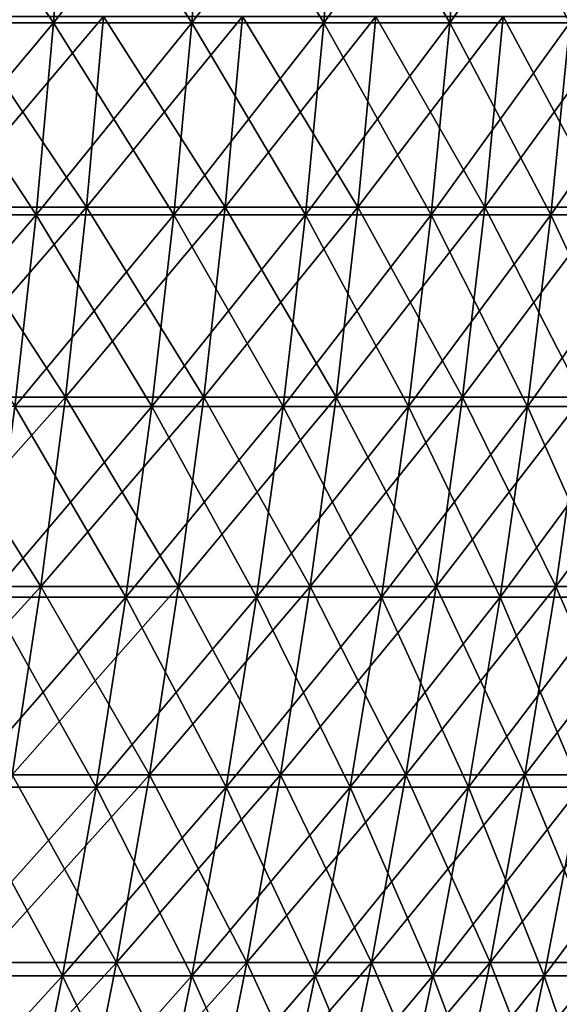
# Model space of a CAD drawing. Header units: millimetres. Extents: x -250 to 250, y 3898 to 4150.
# Tile 551 of 558: x 196 to 213, y 4093 to 4125. Entities that reach past the tile are written whole.
import ezdxf

# ---------------------------------------------------------------- set-up
doc = ezdxf.new("R2010")
doc.units = ezdxf.units.MM
doc.header["$LTSCALE"] = 5.599365
for name, color, linetype in [('2', 7, 'CONTINUOUS'), ('3', 7, 'CONTINUOUS'), ('4', 7, 'CONTINUOUS'), ('5', 7, 'CONTINUOUS')]:
    doc.layers.add(name, color=color, linetype=linetype)

msp = doc.modelspace()

# ---------------------------------------------------------------- linework, layer by layer
at = {"layer": '2', "color": 251, "linetype": 'Continuous', "true_color": 0x504f50}
for points in [[(197.956, 4118.911, -149.489), (193.258, 4118.911, -155.514), (198.513, 4125.107, -149.91), (197.956, 4118.911, -149.489)], [(198.513, 4125.107, -149.91), (193.258, 4118.911, -155.514), (193.802, 4125.107, -155.952), (198.513, 4125.107, -149.91)], [(202.465, 4118.911, -143.322), (197.956, 4118.911, -149.489), (203.035, 4125.107, -143.726), (202.465, 4118.911, -143.322)], [(203.035, 4125.107, -143.726), (197.956, 4118.911, -149.489), (198.513, 4125.107, -149.91), (203.035, 4125.107, -143.726)], [(206.783, 4118.911, -137.019), (202.465, 4118.911, -143.322), (207.365, 4125.107, -137.405), (206.783, 4118.911, -137.019)], [(207.365, 4125.107, -137.405), (202.465, 4118.911, -143.322), (203.035, 4125.107, -143.726), (207.365, 4125.107, -137.405)], [(210.904, 4118.911, -130.586), (206.783, 4118.911, -137.019), (211.498, 4125.107, -130.954), (210.904, 4118.911, -130.586)], [(211.498, 4125.107, -130.954), (206.783, 4118.911, -137.019), (207.365, 4125.107, -137.405), (211.498, 4125.107, -130.954)], [(214.826, 4118.911, -124.03), (210.904, 4118.911, -130.586), (215.43, 4125.107, -124.379), (214.826, 4118.911, -124.03)], [(215.43, 4125.107, -124.379), (210.904, 4118.911, -130.586), (211.498, 4125.107, -130.954), (215.43, 4125.107, -124.379)], [(197.275, 4112.734, -148.975), (192.594, 4112.734, -154.98), (197.956, 4118.911, -149.489), (197.275, 4112.734, -148.975)], [(197.956, 4118.911, -149.489), (192.594, 4112.734, -154.98), (193.258, 4118.911, -155.514), (197.956, 4118.911, -149.489)], [(201.77, 4112.734, -142.83), (197.275, 4112.734, -148.975), (202.465, 4118.911, -143.322), (201.77, 4112.734, -142.83)], [(202.465, 4118.911, -143.322), (197.275, 4112.734, -148.975), (197.956, 4118.911, -149.489), (202.465, 4118.911, -143.322)], [(206.072, 4112.734, -136.548), (201.77, 4112.734, -142.83), (206.783, 4118.911, -137.019), (206.072, 4112.734, -136.548)], [(206.783, 4118.911, -137.019), (201.77, 4112.734, -142.83), (202.465, 4118.911, -143.322), (206.783, 4118.911, -137.019)], [(210.18, 4112.734, -130.138), (206.072, 4112.734, -136.548), (210.904, 4118.911, -130.586), (210.18, 4112.734, -130.138)], [(210.904, 4118.911, -130.586), (206.072, 4112.734, -136.548), (206.783, 4118.911, -137.019), (210.904, 4118.911, -130.586)], [(214.087, 4112.734, -123.603), (210.18, 4112.734, -130.138), (214.826, 4118.911, -124.03), (214.087, 4112.734, -123.603)], [(214.826, 4118.911, -124.03), (210.18, 4112.734, -130.138), (210.904, 4118.911, -130.586), (214.826, 4118.911, -124.03)], [(196.472, 4106.581, -148.369), (191.81, 4106.581, -154.349), (197.275, 4112.734, -148.975), (196.472, 4106.581, -148.369)], [(197.275, 4112.734, -148.975), (191.81, 4106.581, -154.349), (192.594, 4112.734, -154.98), (197.275, 4112.734, -148.975)], [(200.948, 4106.581, -142.248), (196.472, 4106.581, -148.369), (201.77, 4112.734, -142.83), (200.948, 4106.581, -142.248)], [(201.77, 4112.734, -142.83), (196.472, 4106.581, -148.369), (197.275, 4112.734, -148.975), (201.77, 4112.734, -142.83)], [(205.233, 4106.581, -135.993), (200.948, 4106.581, -142.248), (206.072, 4112.734, -136.548), (205.233, 4106.581, -135.993)], [(206.072, 4112.734, -136.548), (200.948, 4106.581, -142.248), (201.77, 4112.734, -142.83), (206.072, 4112.734, -136.548)], [(209.324, 4106.581, -129.608), (205.233, 4106.581, -135.993), (210.18, 4112.734, -130.138), (209.324, 4106.581, -129.608)], [(210.18, 4112.734, -130.138), (205.233, 4106.581, -135.993), (206.072, 4112.734, -136.548), (210.18, 4112.734, -130.138)], [(213.216, 4106.581, -123.1), (209.324, 4106.581, -129.608), (214.087, 4112.734, -123.603), (213.216, 4106.581, -123.1)], [(214.087, 4112.734, -123.603), (209.324, 4106.581, -129.608), (210.18, 4112.734, -130.138), (214.087, 4112.734, -123.603)], [(216.906, 4106.581, -116.476), (213.216, 4106.581, -123.1), (217.792, 4112.734, -116.952), (216.906, 4106.581, -116.476)], [(217.792, 4112.734, -116.952), (213.216, 4106.581, -123.1), (214.087, 4112.734, -123.603), (217.792, 4112.734, -116.952)], [(195.547, 4100.455, -147.67), (190.907, 4100.455, -153.622), (196.472, 4106.581, -148.369), (195.547, 4100.455, -147.67)], [(196.472, 4106.581, -148.369), (190.907, 4100.455, -153.622), (191.81, 4106.581, -154.349), (196.472, 4106.581, -148.369)], [(200.002, 4100.455, -141.578), (195.547, 4100.455, -147.67), (200.948, 4106.581, -142.248), (200.002, 4100.455, -141.578)], [(200.948, 4106.581, -142.248), (195.547, 4100.455, -147.67), (196.472, 4106.581, -148.369), (200.948, 4106.581, -142.248)], [(204.267, 4100.455, -135.352), (200.002, 4100.455, -141.578), (205.233, 4106.581, -135.993), (204.267, 4100.455, -135.352)], [(205.233, 4106.581, -135.993), (200.002, 4100.455, -141.578), (200.948, 4106.581, -142.248), (205.233, 4106.581, -135.993)], [(208.338, 4100.455, -128.998), (204.267, 4100.455, -135.352), (209.324, 4106.581, -129.608), (208.338, 4100.455, -128.998)], [(209.324, 4106.581, -129.608), (204.267, 4100.455, -135.352), (205.233, 4106.581, -135.993), (209.324, 4106.581, -129.608)], [(212.212, 4100.455, -122.521), (208.338, 4100.455, -128.998), (213.216, 4106.581, -123.1), (212.212, 4100.455, -122.521)], [(213.216, 4106.581, -123.1), (208.338, 4100.455, -128.998), (209.324, 4106.581, -129.608), (213.216, 4106.581, -123.1)], [(215.884, 4100.455, -115.927), (212.212, 4100.455, -122.521), (216.906, 4106.581, -116.476), (215.884, 4100.455, -115.927)], [(216.906, 4106.581, -116.476), (212.212, 4100.455, -122.521), (213.216, 4106.581, -123.1), (216.906, 4106.581, -116.476)], [(198.931, 4094.359, -140.821), (194.5, 4094.359, -146.88), (200.002, 4100.455, -141.578), (198.931, 4094.359, -140.821)], [(200.002, 4100.455, -141.578), (194.5, 4094.359, -146.88), (195.547, 4100.455, -147.67), (200.002, 4100.455, -141.578)], [(203.174, 4094.359, -134.628), (198.931, 4094.359, -140.821), (204.267, 4100.455, -135.352), (203.174, 4094.359, -134.628)], [(204.267, 4100.455, -135.352), (198.931, 4094.359, -140.821), (200.002, 4100.455, -141.578), (204.267, 4100.455, -135.352)], [(207.223, 4094.359, -128.307), (203.174, 4094.359, -134.628), (208.338, 4100.455, -128.998), (207.223, 4094.359, -128.307)], [(208.338, 4100.455, -128.998), (203.174, 4094.359, -134.628), (204.267, 4100.455, -135.352), (208.338, 4100.455, -128.998)], [(211.076, 4094.359, -121.865), (207.223, 4094.359, -128.307), (212.212, 4100.455, -122.521), (211.076, 4094.359, -121.865)], [(212.212, 4100.455, -122.521), (207.223, 4094.359, -128.307), (208.338, 4100.455, -128.998), (212.212, 4100.455, -122.521)], [(214.729, 4094.359, -115.307), (211.076, 4094.359, -121.865), (215.884, 4100.455, -115.927), (214.729, 4094.359, -115.307)], [(215.884, 4100.455, -115.927), (211.076, 4094.359, -121.865), (212.212, 4100.455, -122.521), (215.884, 4100.455, -115.927)], [(197.737, 4088.298, -139.975), (193.333, 4088.298, -145.998), (198.931, 4094.359, -140.821), (197.737, 4088.298, -139.975)], [(198.931, 4094.359, -140.821), (193.333, 4088.298, -145.998), (194.5, 4094.359, -146.88), (198.931, 4094.359, -140.821)], [(201.954, 4088.298, -133.819), (197.737, 4088.298, -139.975), (203.174, 4094.359, -134.628), (201.954, 4088.298, -133.819)], [(203.174, 4094.359, -134.628), (197.737, 4088.298, -139.975), (198.931, 4094.359, -140.821), (203.174, 4094.359, -134.628)], [(205.979, 4088.298, -127.537), (201.954, 4088.298, -133.819), (207.223, 4094.359, -128.307), (205.979, 4088.298, -127.537)], [(207.223, 4094.359, -128.307), (201.954, 4088.298, -133.819), (203.174, 4094.359, -134.628), (207.223, 4094.359, -128.307)], [(209.809, 4088.298, -121.133), (205.979, 4088.298, -127.537), (211.076, 4094.359, -121.865), (209.809, 4088.298, -121.133)], [(211.076, 4094.359, -121.865), (205.979, 4088.298, -127.537), (207.223, 4094.359, -128.307), (211.076, 4094.359, -121.865)], [(213.439, 4088.298, -114.615), (209.809, 4088.298, -121.133), (214.729, 4094.359, -115.307), (213.439, 4088.298, -114.615)], [(214.729, 4094.359, -115.307), (209.809, 4088.298, -121.133), (211.076, 4094.359, -121.865), (214.729, 4094.359, -115.307)]]:
    msp.add_3dface(points, dxfattribs=at)
at = {"layer": '3', "color": 251, "linetype": 'Continuous', "true_color": 0x504f50}
for points in [[(193.258, 4118.911, 155.514), (197.956, 4118.911, 149.489), (193.802, 4125.107, 155.952), (193.258, 4118.911, 155.514)], [(193.802, 4125.107, 155.952), (197.956, 4118.911, 149.489), (198.513, 4125.107, 149.91), (193.802, 4125.107, 155.952)], [(197.956, 4118.911, 149.489), (202.465, 4118.911, 143.322), (198.513, 4125.107, 149.91), (197.956, 4118.911, 149.489)], [(198.513, 4125.107, 149.91), (202.465, 4118.911, 143.322), (203.035, 4125.107, 143.726), (198.513, 4125.107, 149.91)], [(202.465, 4118.911, 143.322), (206.783, 4118.911, 137.019), (203.035, 4125.107, 143.726), (202.465, 4118.911, 143.322)], [(203.035, 4125.107, 143.726), (206.783, 4118.911, 137.019), (207.365, 4125.107, 137.405), (203.035, 4125.107, 143.726)], [(206.783, 4118.911, 137.019), (210.904, 4118.911, 130.586), (207.365, 4125.107, 137.405), (206.783, 4118.911, 137.019)], [(207.365, 4125.107, 137.405), (210.904, 4118.911, 130.586), (211.498, 4125.107, 130.954), (207.365, 4125.107, 137.405)], [(210.904, 4118.911, 130.586), (214.826, 4118.911, 124.03), (211.498, 4125.107, 130.954), (210.904, 4118.911, 130.586)], [(211.498, 4125.107, 130.954), (214.826, 4118.911, 124.03), (215.43, 4125.107, 124.379), (211.498, 4125.107, 130.954)], [(192.594, 4112.734, 154.98), (197.275, 4112.734, 148.975), (193.258, 4118.911, 155.514), (192.594, 4112.734, 154.98)], [(193.258, 4118.911, 155.514), (197.275, 4112.734, 148.975), (197.956, 4118.911, 149.489), (193.258, 4118.911, 155.514)], [(197.275, 4112.734, 148.975), (201.77, 4112.734, 142.83), (197.956, 4118.911, 149.489), (197.275, 4112.734, 148.975)], [(197.956, 4118.911, 149.489), (201.77, 4112.734, 142.83), (202.465, 4118.911, 143.322), (197.956, 4118.911, 149.489)], [(201.77, 4112.734, 142.83), (206.072, 4112.734, 136.548), (202.465, 4118.911, 143.322), (201.77, 4112.734, 142.83)], [(202.465, 4118.911, 143.322), (206.072, 4112.734, 136.548), (206.783, 4118.911, 137.019), (202.465, 4118.911, 143.322)], [(206.072, 4112.734, 136.548), (210.18, 4112.734, 130.138), (206.783, 4118.911, 137.019), (206.072, 4112.734, 136.548)], [(206.783, 4118.911, 137.019), (210.18, 4112.734, 130.138), (210.904, 4118.911, 130.586), (206.783, 4118.911, 137.019)], [(210.18, 4112.734, 130.138), (214.087, 4112.734, 123.603), (210.904, 4118.911, 130.586), (210.18, 4112.734, 130.138)], [(210.904, 4118.911, 130.586), (214.087, 4112.734, 123.603), (214.826, 4118.911, 124.03), (210.904, 4118.911, 130.586)], [(191.81, 4106.581, 154.349), (196.472, 4106.581, 148.369), (192.594, 4112.734, 154.98), (191.81, 4106.581, 154.349)], [(192.594, 4112.734, 154.98), (196.472, 4106.581, 148.369), (197.275, 4112.734, 148.975), (192.594, 4112.734, 154.98)], [(196.472, 4106.581, 148.369), (200.948, 4106.581, 142.248), (197.275, 4112.734, 148.975), (196.472, 4106.581, 148.369)], [(197.275, 4112.734, 148.975), (200.948, 4106.581, 142.248), (201.77, 4112.734, 142.83), (197.275, 4112.734, 148.975)], [(200.948, 4106.581, 142.248), (205.233, 4106.581, 135.993), (201.77, 4112.734, 142.83), (200.948, 4106.581, 142.248)], [(201.77, 4112.734, 142.83), (205.233, 4106.581, 135.993), (206.072, 4112.734, 136.548), (201.77, 4112.734, 142.83)], [(205.233, 4106.581, 135.993), (209.324, 4106.581, 129.608), (206.072, 4112.734, 136.548), (205.233, 4106.581, 135.993)], [(206.072, 4112.734, 136.548), (209.324, 4106.581, 129.608), (210.18, 4112.734, 130.138), (206.072, 4112.734, 136.548)], [(209.324, 4106.581, 129.608), (213.216, 4106.581, 123.1), (210.18, 4112.734, 130.138), (209.324, 4106.581, 129.608)], [(210.18, 4112.734, 130.138), (213.216, 4106.581, 123.1), (214.087, 4112.734, 123.603), (210.18, 4112.734, 130.138)], [(213.216, 4106.581, 123.1), (216.906, 4106.581, 116.476), (214.087, 4112.734, 123.603), (213.216, 4106.581, 123.1)], [(191.81, 4106.581, 154.349), (195.547, 4100.455, 147.67), (196.472, 4106.581, 148.369), (191.81, 4106.581, 154.349)], [(195.547, 4100.455, 147.67), (200.002, 4100.455, 141.578), (196.472, 4106.581, 148.369), (195.547, 4100.455, 147.67)], [(196.472, 4106.581, 148.369), (200.002, 4100.455, 141.578), (200.948, 4106.581, 142.248), (196.472, 4106.581, 148.369)], [(200.002, 4100.455, 141.578), (204.267, 4100.455, 135.352), (200.948, 4106.581, 142.248), (200.002, 4100.455, 141.578)], [(200.948, 4106.581, 142.248), (204.267, 4100.455, 135.352), (205.233, 4106.581, 135.993), (200.948, 4106.581, 142.248)], [(204.267, 4100.455, 135.352), (208.338, 4100.455, 128.998), (205.233, 4106.581, 135.993), (204.267, 4100.455, 135.352)], [(205.233, 4106.581, 135.993), (208.338, 4100.455, 128.998), (209.324, 4106.581, 129.608), (205.233, 4106.581, 135.993)], [(208.338, 4100.455, 128.998), (212.212, 4100.455, 122.521), (209.324, 4106.581, 129.608), (208.338, 4100.455, 128.998)], [(209.324, 4106.581, 129.608), (212.212, 4100.455, 122.521), (213.216, 4106.581, 123.1), (209.324, 4106.581, 129.608)], [(212.212, 4100.455, 122.521), (215.884, 4100.455, 115.927), (213.216, 4106.581, 123.1), (212.212, 4100.455, 122.521)], [(213.216, 4106.581, 123.1), (215.884, 4100.455, 115.927), (216.906, 4106.581, 116.476), (213.216, 4106.581, 123.1)], [(194.5, 4094.359, 146.88), (198.931, 4094.359, 140.821), (195.547, 4100.455, 147.67), (194.5, 4094.359, 146.88)], [(195.547, 4100.455, 147.67), (198.931, 4094.359, 140.821), (200.002, 4100.455, 141.578), (195.547, 4100.455, 147.67)], [(198.931, 4094.359, 140.821), (203.174, 4094.359, 134.628), (200.002, 4100.455, 141.578), (198.931, 4094.359, 140.821)], [(200.002, 4100.455, 141.578), (203.174, 4094.359, 134.628), (204.267, 4100.455, 135.352), (200.002, 4100.455, 141.578)], [(203.174, 4094.359, 134.628), (207.223, 4094.359, 128.307), (204.267, 4100.455, 135.352), (203.174, 4094.359, 134.628)], [(204.267, 4100.455, 135.352), (207.223, 4094.359, 128.307), (208.338, 4100.455, 128.998), (204.267, 4100.455, 135.352)], [(207.223, 4094.359, 128.307), (211.076, 4094.359, 121.865), (208.338, 4100.455, 128.998), (207.223, 4094.359, 128.307)], [(208.338, 4100.455, 128.998), (211.076, 4094.359, 121.865), (212.212, 4100.455, 122.521), (208.338, 4100.455, 128.998)], [(211.076, 4094.359, 121.865), (214.729, 4094.359, 115.307), (212.212, 4100.455, 122.521), (211.076, 4094.359, 121.865)], [(212.212, 4100.455, 122.521), (214.729, 4094.359, 115.307), (215.884, 4100.455, 115.927), (212.212, 4100.455, 122.521)], [(193.333, 4088.298, 145.998), (197.737, 4088.298, 139.975), (194.5, 4094.359, 146.88), (193.333, 4088.298, 145.998)], [(194.5, 4094.359, 146.88), (197.737, 4088.298, 139.975), (198.931, 4094.359, 140.821), (194.5, 4094.359, 146.88)], [(197.737, 4088.298, 139.975), (201.954, 4088.298, 133.819), (198.931, 4094.359, 140.821), (197.737, 4088.298, 139.975)], [(198.931, 4094.359, 140.821), (201.954, 4088.298, 133.819), (203.174, 4094.359, 134.628), (198.931, 4094.359, 140.821)], [(201.954, 4088.298, 133.819), (205.979, 4088.298, 127.537), (203.174, 4094.359, 134.628), (201.954, 4088.298, 133.819)], [(203.174, 4094.359, 134.628), (205.979, 4088.298, 127.537), (207.223, 4094.359, 128.307), (203.174, 4094.359, 134.628)], [(205.979, 4088.298, 127.537), (209.809, 4088.298, 121.133), (207.223, 4094.359, 128.307), (205.979, 4088.298, 127.537)], [(207.223, 4094.359, 128.307), (209.809, 4088.298, 121.133), (211.076, 4094.359, 121.865), (207.223, 4094.359, 128.307)], [(209.809, 4088.298, 121.133), (213.439, 4088.298, 114.615), (211.076, 4094.359, 121.865), (209.809, 4088.298, 121.133)], [(211.076, 4094.359, 121.865), (213.439, 4088.298, 114.615), (214.729, 4094.359, 115.307), (211.076, 4094.359, 121.865)]]:
    msp.add_3dface(points, dxfattribs=at)
at = {"layer": '4', "color": 155, "linetype": 'Continuous', "true_color": 0x4a708c}
for points in [[(196.892, 4124.906, 148.686), (192.22, 4124.906, 154.679), (197.337, 4131.167, 149.022), (196.892, 4124.906, 148.686)], [(197.337, 4131.167, 149.022), (192.22, 4124.906, 154.679), (192.654, 4131.167, 155.028), (197.337, 4131.167, 149.022)], [(201.378, 4124.906, 142.552), (196.892, 4124.906, 148.686), (201.832, 4131.167, 142.874), (201.378, 4124.906, 142.552)], [(201.832, 4131.167, 142.874), (196.892, 4124.906, 148.686), (197.337, 4131.167, 149.022), (201.832, 4131.167, 142.874)], [(205.672, 4124.906, 136.283), (201.378, 4124.906, 142.552), (206.136, 4131.167, 136.591), (205.672, 4124.906, 136.283)], [(206.136, 4131.167, 136.591), (201.378, 4124.906, 142.552), (201.832, 4131.167, 142.874), (206.136, 4131.167, 136.591)], [(209.772, 4124.906, 129.885), (205.672, 4124.906, 136.283), (210.245, 4131.167, 130.178), (209.772, 4124.906, 129.885)], [(210.245, 4131.167, 130.178), (205.672, 4124.906, 136.283), (206.136, 4131.167, 136.591), (210.245, 4131.167, 130.178)], [(213.672, 4124.906, 123.364), (209.772, 4124.906, 129.885), (214.154, 4131.167, 123.642), (213.672, 4124.906, 123.364)], [(214.154, 4131.167, 123.642), (209.772, 4124.906, 129.885), (210.245, 4131.167, 130.178), (214.154, 4131.167, 123.642)], [(196.322, 4118.661, 148.255), (191.663, 4118.661, 154.231), (196.892, 4124.906, 148.686), (196.322, 4118.661, 148.255)], [(196.892, 4124.906, 148.686), (191.663, 4118.661, 154.231), (192.22, 4124.906, 154.679), (196.892, 4124.906, 148.686)], [(200.794, 4118.661, 142.139), (196.322, 4118.661, 148.255), (201.378, 4124.906, 142.552), (200.794, 4118.661, 142.139)], [(201.378, 4124.906, 142.552), (196.322, 4118.661, 148.255), (196.892, 4124.906, 148.686), (201.378, 4124.906, 142.552)], [(205.076, 4118.661, 135.888), (200.794, 4118.661, 142.139), (205.672, 4124.906, 136.283), (205.076, 4118.661, 135.888)], [(205.672, 4124.906, 136.283), (200.794, 4118.661, 142.139), (201.378, 4124.906, 142.552), (205.672, 4124.906, 136.283)], [(209.164, 4118.661, 129.509), (205.076, 4118.661, 135.888), (209.772, 4124.906, 129.885), (209.164, 4118.661, 129.509)], [(209.772, 4124.906, 129.885), (205.076, 4118.661, 135.888), (205.672, 4124.906, 136.283), (209.772, 4124.906, 129.885)], [(213.053, 4118.661, 123.006), (209.164, 4118.661, 129.509), (213.672, 4124.906, 123.364), (213.053, 4118.661, 123.006)], [(213.672, 4124.906, 123.364), (209.164, 4118.661, 129.509), (209.772, 4124.906, 129.885), (213.672, 4124.906, 123.364)], [(216.739, 4118.661, 116.387), (213.053, 4118.661, 123.006), (217.37, 4124.906, 116.725), (216.739, 4118.661, 116.387)], [(217.37, 4124.906, 116.725), (213.053, 4118.661, 123.006), (213.672, 4124.906, 123.364), (217.37, 4124.906, 116.725)], [(195.625, 4112.436, 147.729), (190.983, 4112.436, 153.683), (196.322, 4118.661, 148.255), (195.625, 4112.436, 147.729)], [(196.322, 4118.661, 148.255), (190.983, 4112.436, 153.683), (191.663, 4118.661, 154.231), (196.322, 4118.661, 148.255)], [(200.081, 4112.436, 141.635), (195.625, 4112.436, 147.729), (200.794, 4118.661, 142.139), (200.081, 4112.436, 141.635)], [(200.794, 4118.661, 142.139), (195.625, 4112.436, 147.729), (196.322, 4118.661, 148.255), (200.794, 4118.661, 142.139)], [(204.348, 4112.436, 135.406), (200.081, 4112.436, 141.635), (205.076, 4118.661, 135.888), (204.348, 4112.436, 135.406)], [(205.076, 4118.661, 135.888), (200.081, 4112.436, 141.635), (200.794, 4118.661, 142.139), (205.076, 4118.661, 135.888)], [(208.421, 4112.436, 129.049), (204.348, 4112.436, 135.406), (209.164, 4118.661, 129.509), (208.421, 4112.436, 129.049)], [(209.164, 4118.661, 129.509), (204.348, 4112.436, 135.406), (205.076, 4118.661, 135.888), (209.164, 4118.661, 129.509)], [(212.296, 4112.436, 122.569), (208.421, 4112.436, 129.049), (213.053, 4118.661, 123.006), (212.296, 4112.436, 122.569)], [(213.053, 4118.661, 123.006), (208.421, 4112.436, 129.049), (209.164, 4118.661, 129.509), (213.053, 4118.661, 123.006)], [(215.97, 4112.436, 115.974), (212.296, 4112.436, 122.569), (216.739, 4118.661, 116.387), (215.97, 4112.436, 115.974)], [(216.739, 4118.661, 116.387), (212.296, 4112.436, 122.569), (213.053, 4118.661, 123.006), (216.739, 4118.661, 116.387)], [(199.24, 4106.235, 141.039), (194.802, 4106.235, 147.108), (200.081, 4112.436, 141.635), (199.24, 4106.235, 141.039)], [(200.081, 4112.436, 141.635), (194.802, 4106.235, 147.108), (195.625, 4112.436, 147.729), (200.081, 4112.436, 141.635)], [(203.489, 4106.235, 134.837), (199.24, 4106.235, 141.039), (204.348, 4112.436, 135.406), (203.489, 4106.235, 134.837)], [(204.348, 4112.436, 135.406), (199.24, 4106.235, 141.039), (200.081, 4112.436, 141.635), (204.348, 4112.436, 135.406)], [(207.545, 4106.235, 128.506), (203.489, 4106.235, 134.837), (208.421, 4112.436, 129.049), (207.545, 4106.235, 128.506)], [(208.421, 4112.436, 129.049), (203.489, 4106.235, 134.837), (204.348, 4112.436, 135.406), (208.421, 4112.436, 129.049)], [(211.404, 4106.235, 122.054), (207.545, 4106.235, 128.506), (212.296, 4112.436, 122.569), (211.404, 4106.235, 122.054)], [(212.296, 4112.436, 122.569), (207.545, 4106.235, 128.506), (208.421, 4112.436, 129.049), (212.296, 4112.436, 122.569)], [(215.062, 4106.235, 115.486), (211.404, 4106.235, 122.054), (215.97, 4112.436, 115.974), (215.062, 4106.235, 115.486)], [(215.97, 4112.436, 115.974), (211.404, 4106.235, 122.054), (212.296, 4112.436, 122.569), (215.97, 4112.436, 115.974)], [(198.271, 4100.063, 140.353), (193.855, 4100.063, 146.392), (199.24, 4106.235, 141.039), (198.271, 4100.063, 140.353)], [(199.24, 4106.235, 141.039), (193.855, 4100.063, 146.392), (194.802, 4106.235, 147.108), (199.24, 4106.235, 141.039)], [(202.499, 4100.063, 134.181), (198.271, 4100.063, 140.353), (203.489, 4106.235, 134.837), (202.499, 4100.063, 134.181)], [(203.489, 4106.235, 134.837), (198.271, 4100.063, 140.353), (199.24, 4106.235, 141.039), (203.489, 4106.235, 134.837)], [(206.535, 4100.063, 127.881), (202.499, 4100.063, 134.181), (207.545, 4106.235, 128.506), (206.535, 4100.063, 127.881)], [(207.545, 4106.235, 128.506), (202.499, 4100.063, 134.181), (203.489, 4106.235, 134.837), (207.545, 4106.235, 128.506)], [(210.375, 4100.063, 121.46), (206.535, 4100.063, 127.881), (211.404, 4106.235, 122.054), (210.375, 4100.063, 121.46)], [(211.404, 4106.235, 122.054), (206.535, 4100.063, 127.881), (207.545, 4106.235, 128.506), (211.404, 4106.235, 122.054)], [(214.016, 4100.063, 114.924), (210.375, 4100.063, 121.46), (215.062, 4106.235, 115.486), (214.016, 4100.063, 114.924)], [(215.062, 4106.235, 115.486), (210.375, 4100.063, 121.46), (211.404, 4106.235, 122.054), (215.062, 4106.235, 115.486)], [(197.174, 4093.922, 139.577), (192.782, 4093.922, 145.582), (198.271, 4100.063, 140.353), (197.174, 4093.922, 139.577)], [(198.271, 4100.063, 140.353), (192.782, 4093.922, 145.582), (193.855, 4100.063, 146.392), (198.271, 4100.063, 140.353)], [(201.379, 4093.922, 133.439), (197.174, 4093.922, 139.577), (202.499, 4100.063, 134.181), (201.379, 4093.922, 133.439)], [(202.499, 4100.063, 134.181), (197.174, 4093.922, 139.577), (198.271, 4100.063, 140.353), (202.499, 4100.063, 134.181)], [(205.393, 4093.922, 127.174), (201.379, 4093.922, 133.439), (206.535, 4100.063, 127.881), (205.393, 4093.922, 127.174)], [(206.535, 4100.063, 127.881), (201.379, 4093.922, 133.439), (202.499, 4100.063, 134.181), (206.535, 4100.063, 127.881)], [(209.212, 4093.922, 120.788), (205.393, 4093.922, 127.174), (210.375, 4100.063, 121.46), (209.212, 4093.922, 120.788)], [(210.375, 4100.063, 121.46), (205.393, 4093.922, 127.174), (206.535, 4100.063, 127.881), (210.375, 4100.063, 121.46)], [(212.832, 4093.922, 114.288), (209.212, 4093.922, 120.788), (214.016, 4100.063, 114.924), (212.832, 4093.922, 114.288)], [(214.016, 4100.063, 114.924), (209.212, 4093.922, 120.788), (210.375, 4100.063, 121.46), (214.016, 4100.063, 114.924)], [(216.251, 4093.922, 107.68), (212.832, 4093.922, 114.288), (217.453, 4100.063, 108.279), (216.251, 4093.922, 107.68)], [(217.453, 4100.063, 108.279), (212.832, 4093.922, 114.288), (214.016, 4100.063, 114.924), (217.453, 4100.063, 108.279)], [(195.951, 4087.818, 138.711), (191.586, 4087.818, 144.679), (197.174, 4093.922, 139.577), (195.951, 4087.818, 138.711)], [(197.174, 4093.922, 139.577), (191.586, 4087.818, 144.679), (192.782, 4093.922, 145.582), (197.174, 4093.922, 139.577)], [(200.13, 4087.818, 132.611), (195.951, 4087.818, 138.711), (201.379, 4093.922, 133.439), (200.13, 4087.818, 132.611)], [(201.379, 4093.922, 133.439), (195.951, 4087.818, 138.711), (197.174, 4093.922, 139.577), (201.379, 4093.922, 133.439)], [(204.118, 4087.818, 126.385), (200.13, 4087.818, 132.611), (205.393, 4093.922, 127.174), (204.118, 4087.818, 126.385)], [(205.393, 4093.922, 127.174), (200.13, 4087.818, 132.611), (201.379, 4093.922, 133.439), (205.393, 4093.922, 127.174)], [(207.914, 4087.818, 120.039), (204.118, 4087.818, 126.385), (209.212, 4093.922, 120.788), (207.914, 4087.818, 120.039)], [(209.212, 4093.922, 120.788), (204.118, 4087.818, 126.385), (205.393, 4093.922, 127.174), (209.212, 4093.922, 120.788)], [(211.512, 4087.818, 113.579), (207.914, 4087.818, 120.039), (212.832, 4093.922, 114.288), (211.512, 4087.818, 113.579)], [(212.832, 4093.922, 114.288), (207.914, 4087.818, 120.039), (209.212, 4093.922, 120.788), (212.832, 4093.922, 114.288)], [(214.909, 4087.818, 107.012), (211.512, 4087.818, 113.579), (216.251, 4093.922, 107.68), (214.909, 4087.818, 107.012)], [(216.251, 4093.922, 107.68), (211.512, 4087.818, 113.579), (212.832, 4093.922, 114.288), (216.251, 4093.922, 107.68)]]:
    msp.add_3dface(points, dxfattribs=at)
at = {"layer": '5', "color": 155, "linetype": 'Continuous', "true_color": 0x4a708c}
for points in [[(192.22, 4124.906, -154.679), (196.892, 4124.906, -148.686), (192.654, 4131.167, -155.028), (192.22, 4124.906, -154.679)], [(192.654, 4131.167, -155.028), (196.892, 4124.906, -148.686), (197.337, 4131.167, -149.022), (192.654, 4131.167, -155.028)], [(196.892, 4124.906, -148.686), (201.378, 4124.906, -142.552), (197.337, 4131.167, -149.022), (196.892, 4124.906, -148.686)], [(197.337, 4131.167, -149.022), (201.378, 4124.906, -142.552), (201.832, 4131.167, -142.874), (197.337, 4131.167, -149.022)], [(201.378, 4124.906, -142.552), (205.672, 4124.906, -136.283), (201.832, 4131.167, -142.874), (201.378, 4124.906, -142.552)], [(201.832, 4131.167, -142.874), (205.672, 4124.906, -136.283), (206.136, 4131.167, -136.591), (201.832, 4131.167, -142.874)], [(205.672, 4124.906, -136.283), (209.772, 4124.906, -129.885), (206.136, 4131.167, -136.591), (205.672, 4124.906, -136.283)], [(206.136, 4131.167, -136.591), (209.772, 4124.906, -129.885), (210.245, 4131.167, -130.178), (206.136, 4131.167, -136.591)], [(209.772, 4124.906, -129.885), (213.672, 4124.906, -123.364), (210.245, 4131.167, -130.178), (209.772, 4124.906, -129.885)], [(210.245, 4131.167, -130.178), (213.672, 4124.906, -123.364), (214.154, 4131.167, -123.642), (210.245, 4131.167, -130.178)], [(191.663, 4118.661, -154.231), (196.322, 4118.661, -148.255), (192.22, 4124.906, -154.679), (191.663, 4118.661, -154.231)], [(192.22, 4124.906, -154.679), (196.322, 4118.661, -148.255), (196.892, 4124.906, -148.686), (192.22, 4124.906, -154.679)], [(196.322, 4118.661, -148.255), (200.794, 4118.661, -142.139), (196.892, 4124.906, -148.686), (196.322, 4118.661, -148.255)], [(196.892, 4124.906, -148.686), (200.794, 4118.661, -142.139), (201.378, 4124.906, -142.552), (196.892, 4124.906, -148.686)], [(200.794, 4118.661, -142.139), (205.076, 4118.661, -135.888), (201.378, 4124.906, -142.552), (200.794, 4118.661, -142.139)], [(201.378, 4124.906, -142.552), (205.076, 4118.661, -135.888), (205.672, 4124.906, -136.283), (201.378, 4124.906, -142.552)], [(205.076, 4118.661, -135.888), (209.164, 4118.661, -129.509), (205.672, 4124.906, -136.283), (205.076, 4118.661, -135.888)], [(205.672, 4124.906, -136.283), (209.164, 4118.661, -129.509), (209.772, 4124.906, -129.885), (205.672, 4124.906, -136.283)], [(209.164, 4118.661, -129.509), (213.053, 4118.661, -123.006), (209.772, 4124.906, -129.885), (209.164, 4118.661, -129.509)], [(209.772, 4124.906, -129.885), (213.053, 4118.661, -123.006), (213.672, 4124.906, -123.364), (209.772, 4124.906, -129.885)], [(213.053, 4118.661, -123.006), (216.739, 4118.661, -116.387), (213.672, 4124.906, -123.364), (213.053, 4118.661, -123.006)], [(191.663, 4118.661, -154.231), (195.625, 4112.436, -147.729), (196.322, 4118.661, -148.255), (191.663, 4118.661, -154.231)], [(195.625, 4112.436, -147.729), (200.081, 4112.436, -141.635), (196.322, 4118.661, -148.255), (195.625, 4112.436, -147.729)], [(196.322, 4118.661, -148.255), (200.081, 4112.436, -141.635), (200.794, 4118.661, -142.139), (196.322, 4118.661, -148.255)], [(200.081, 4112.436, -141.635), (204.348, 4112.436, -135.406), (200.794, 4118.661, -142.139), (200.081, 4112.436, -141.635)], [(200.794, 4118.661, -142.139), (204.348, 4112.436, -135.406), (205.076, 4118.661, -135.888), (200.794, 4118.661, -142.139)], [(204.348, 4112.436, -135.406), (208.421, 4112.436, -129.049), (205.076, 4118.661, -135.888), (204.348, 4112.436, -135.406)], [(205.076, 4118.661, -135.888), (208.421, 4112.436, -129.049), (209.164, 4118.661, -129.509), (205.076, 4118.661, -135.888)], [(208.421, 4112.436, -129.049), (212.296, 4112.436, -122.569), (209.164, 4118.661, -129.509), (208.421, 4112.436, -129.049)], [(209.164, 4118.661, -129.509), (212.296, 4112.436, -122.569), (213.053, 4118.661, -123.006), (209.164, 4118.661, -129.509)], [(212.296, 4112.436, -122.569), (215.97, 4112.436, -115.974), (213.053, 4118.661, -123.006), (212.296, 4112.436, -122.569)], [(213.053, 4118.661, -123.006), (215.97, 4112.436, -115.974), (216.739, 4118.661, -116.387), (213.053, 4118.661, -123.006)], [(194.802, 4106.235, -147.108), (199.24, 4106.235, -141.039), (195.625, 4112.436, -147.729), (194.802, 4106.235, -147.108)], [(195.625, 4112.436, -147.729), (199.24, 4106.235, -141.039), (200.081, 4112.436, -141.635), (195.625, 4112.436, -147.729)], [(199.24, 4106.235, -141.039), (203.489, 4106.235, -134.837), (200.081, 4112.436, -141.635), (199.24, 4106.235, -141.039)], [(200.081, 4112.436, -141.635), (203.489, 4106.235, -134.837), (204.348, 4112.436, -135.406), (200.081, 4112.436, -141.635)], [(203.489, 4106.235, -134.837), (207.545, 4106.235, -128.506), (204.348, 4112.436, -135.406), (203.489, 4106.235, -134.837)], [(204.348, 4112.436, -135.406), (207.545, 4106.235, -128.506), (208.421, 4112.436, -129.049), (204.348, 4112.436, -135.406)], [(207.545, 4106.235, -128.506), (211.404, 4106.235, -122.054), (208.421, 4112.436, -129.049), (207.545, 4106.235, -128.506)], [(208.421, 4112.436, -129.049), (211.404, 4106.235, -122.054), (212.296, 4112.436, -122.569), (208.421, 4112.436, -129.049)], [(211.404, 4106.235, -122.054), (215.062, 4106.235, -115.486), (212.296, 4112.436, -122.569), (211.404, 4106.235, -122.054)], [(212.296, 4112.436, -122.569), (215.062, 4106.235, -115.486), (215.97, 4112.436, -115.974), (212.296, 4112.436, -122.569)], [(193.855, 4100.063, -146.392), (198.271, 4100.063, -140.353), (194.802, 4106.235, -147.108), (193.855, 4100.063, -146.392)], [(194.802, 4106.235, -147.108), (198.271, 4100.063, -140.353), (199.24, 4106.235, -141.039), (194.802, 4106.235, -147.108)], [(198.271, 4100.063, -140.353), (202.499, 4100.063, -134.181), (199.24, 4106.235, -141.039), (198.271, 4100.063, -140.353)], [(199.24, 4106.235, -141.039), (202.499, 4100.063, -134.181), (203.489, 4106.235, -134.837), (199.24, 4106.235, -141.039)], [(202.499, 4100.063, -134.181), (206.535, 4100.063, -127.881), (203.489, 4106.235, -134.837), (202.499, 4100.063, -134.181)], [(203.489, 4106.235, -134.837), (206.535, 4100.063, -127.881), (207.545, 4106.235, -128.506), (203.489, 4106.235, -134.837)], [(206.535, 4100.063, -127.881), (210.375, 4100.063, -121.46), (207.545, 4106.235, -128.506), (206.535, 4100.063, -127.881)], [(207.545, 4106.235, -128.506), (210.375, 4100.063, -121.46), (211.404, 4106.235, -122.054), (207.545, 4106.235, -128.506)], [(210.375, 4100.063, -121.46), (214.016, 4100.063, -114.924), (211.404, 4106.235, -122.054), (210.375, 4100.063, -121.46)], [(211.404, 4106.235, -122.054), (214.016, 4100.063, -114.924), (215.062, 4106.235, -115.486), (211.404, 4106.235, -122.054)], [(192.782, 4093.922, -145.582), (197.174, 4093.922, -139.577), (193.855, 4100.063, -146.392), (192.782, 4093.922, -145.582)], [(193.855, 4100.063, -146.392), (197.174, 4093.922, -139.577), (198.271, 4100.063, -140.353), (193.855, 4100.063, -146.392)], [(197.174, 4093.922, -139.577), (201.379, 4093.922, -133.439), (198.271, 4100.063, -140.353), (197.174, 4093.922, -139.577)], [(198.271, 4100.063, -140.353), (201.379, 4093.922, -133.439), (202.499, 4100.063, -134.181), (198.271, 4100.063, -140.353)], [(201.379, 4093.922, -133.439), (205.393, 4093.922, -127.174), (202.499, 4100.063, -134.181), (201.379, 4093.922, -133.439)], [(202.499, 4100.063, -134.181), (205.393, 4093.922, -127.174), (206.535, 4100.063, -127.881), (202.499, 4100.063, -134.181)], [(205.393, 4093.922, -127.174), (209.212, 4093.922, -120.788), (206.535, 4100.063, -127.881), (205.393, 4093.922, -127.174)], [(206.535, 4100.063, -127.881), (209.212, 4093.922, -120.788), (210.375, 4100.063, -121.46), (206.535, 4100.063, -127.881)], [(209.212, 4093.922, -120.788), (212.832, 4093.922, -114.288), (210.375, 4100.063, -121.46), (209.212, 4093.922, -120.788)], [(210.375, 4100.063, -121.46), (212.832, 4093.922, -114.288), (214.016, 4100.063, -114.924), (210.375, 4100.063, -121.46)], [(212.832, 4093.922, -114.288), (216.251, 4093.922, -107.68), (214.016, 4100.063, -114.924), (212.832, 4093.922, -114.288)], [(191.586, 4087.818, -144.679), (195.951, 4087.818, -138.711), (192.782, 4093.922, -145.582), (191.586, 4087.818, -144.679)], [(192.782, 4093.922, -145.582), (195.951, 4087.818, -138.711), (197.174, 4093.922, -139.577), (192.782, 4093.922, -145.582)], [(195.951, 4087.818, -138.711), (200.13, 4087.818, -132.611), (197.174, 4093.922, -139.577), (195.951, 4087.818, -138.711)], [(197.174, 4093.922, -139.577), (200.13, 4087.818, -132.611), (201.379, 4093.922, -133.439), (197.174, 4093.922, -139.577)], [(200.13, 4087.818, -132.611), (204.118, 4087.818, -126.385), (201.379, 4093.922, -133.439), (200.13, 4087.818, -132.611)], [(201.379, 4093.922, -133.439), (204.118, 4087.818, -126.385), (205.393, 4093.922, -127.174), (201.379, 4093.922, -133.439)], [(204.118, 4087.818, -126.385), (207.914, 4087.818, -120.039), (205.393, 4093.922, -127.174), (204.118, 4087.818, -126.385)], [(205.393, 4093.922, -127.174), (207.914, 4087.818, -120.039), (209.212, 4093.922, -120.788), (205.393, 4093.922, -127.174)], [(207.914, 4087.818, -120.039), (211.512, 4087.818, -113.579), (209.212, 4093.922, -120.788), (207.914, 4087.818, -120.039)], [(209.212, 4093.922, -120.788), (211.512, 4087.818, -113.579), (212.832, 4093.922, -114.288), (209.212, 4093.922, -120.788)], [(211.512, 4087.818, -113.579), (214.909, 4087.818, -107.012), (212.832, 4093.922, -114.288), (211.512, 4087.818, -113.579)], [(212.832, 4093.922, -114.288), (214.909, 4087.818, -107.012), (216.251, 4093.922, -107.68), (212.832, 4093.922, -114.288)]]:
    msp.add_3dface(points, dxfattribs=at)

doc.saveas('drawing.dxf')
